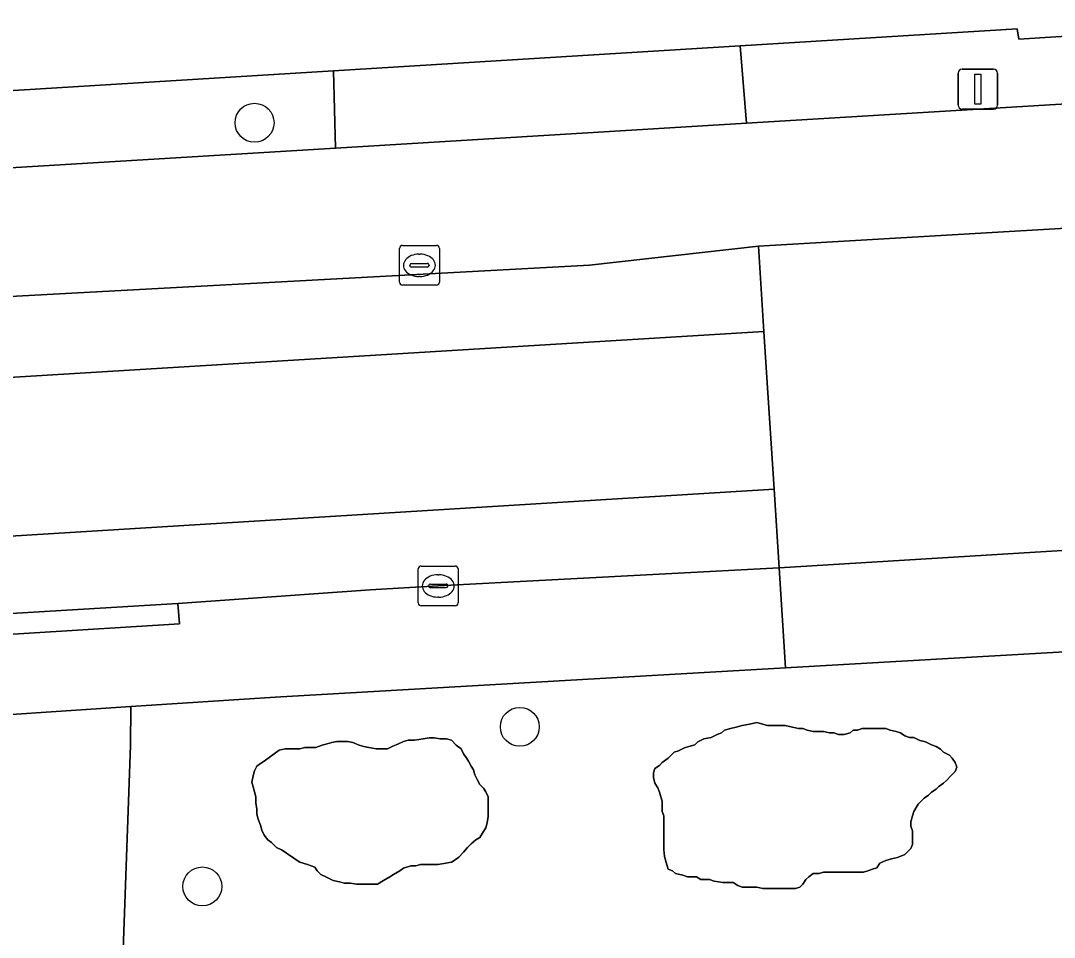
# Model space of a CAD drawing. Extents: x 162989 to 165008, y 383432 to 384338.
# Drawn here: x 164675.75 to 164701.7, y 384047.92 to 384070.93 of the extents above; entities that cross this region are included whole.
import ezdxf

# ---------------------------------------------------------------- set-up
doc = ezdxf.new("R2010")
doc.units = 0
for name, color, linetype in [('IMGEO_Boom', 7, 'Continuous'), ('IMGEO_Erf', 7, 'Continuous'), ('IMGEO_Groenvoorziening', 7, 'Continuous'), ('IMGEO_Kolk', 7, 'Continuous'), ('IMGEO_Lichtmast', 7, 'Continuous'), ('IMGEO_Parkeervlak_open', 7, 'Continuous'), ('IMGEO_Rijbaan_lokaal_gesloten', 7, 'Continuous'), ('IMGEO_Rijbaan_lokaal_open', 7, 'Continuous'), ('IMGEO_Voetpad_open', 7, 'Continuous')]:
    doc.layers.add(name, color=color, linetype=linetype)

msp = doc.modelspace()

# ---------------------------------------------------------------- linework, layer by layer
at = {"layer": 'IMGEO_Boom'}
for centre in [(164681.618, 384068.366), (164688.28, 384053.2), (164680.308, 384049.193)]:
    msp.add_circle(centre, 0.489, dxfattribs=at)
at = {"layer": 'IMGEO_Erf'}
msp.add_lwpolyline([(164580.599, 384063.656), (164600.028, 384064.811), (164600.009, 384065.081), (164607.717, 384065.559), (164625.247, 384066.645), (164631.862, 384067.055), (164635.381, 384067.273), (164635.401, 384066.793), (164650.428, 384067.633), (164660.705, 384068.263), (164683.601, 384069.668), (164693.816, 384070.294), (164700.768, 384070.722), (164700.808, 384070.462), (164708.107, 384070.929)], dxfattribs=at)
at = {"layer": 'IMGEO_Groenvoorziening'}
for points in [[(164728.235, 384056.593), (164694.95, 384054.684), (164682.137, 384053.949), (164678.513, 384053.709), (164678.501, 384052.731), (164678.265, 384046.198), (164701.149, 384045.049), (164727.663, 384043.793)], [(164695.202, 384049.142), (164695.314, 384049.178), (164695.388, 384049.252), (164695.462, 384049.364), (164695.537, 384049.438), (164695.648, 384049.514), (164695.797, 384049.514), (164695.908, 384049.55), (164696.02, 384049.55), (164696.168, 384049.55), (164696.28, 384049.55), (164696.503, 384049.55), (164696.651, 384049.55), (164696.763, 384049.55), (164696.912, 384049.55), (164697.023, 384049.588), (164697.134, 384049.624), (164697.246, 384049.662), (164697.32, 384049.774), (164697.469, 384049.848), (164697.617, 384049.886), (164697.766, 384049.922), (164697.952, 384049.996), (164698.026, 384050.07), (164698.101, 384050.146), (164698.138, 384050.246), (164698.138, 384050.368), (164698.138, 384050.48), (164698.138, 384050.592), (164698.101, 384050.704), (164698.101, 384050.814), (164698.138, 384050.964), (164698.175, 384051.074), (164698.286, 384051.26), (164698.361, 384051.336), (164698.435, 384051.41), (164698.546, 384051.484), (164698.621, 384051.558), (164698.732, 384051.632), (164698.806, 384051.706), (164698.918, 384051.782), (164698.992, 384051.856), (164699.104, 384051.968), (164699.215, 384052.078), (164699.252, 384052.19), (164699.215, 384052.302), (164699.141, 384052.414), (164699.067, 384052.488), (164698.918, 384052.562), (164698.844, 384052.636), (164698.732, 384052.71), (164698.621, 384052.748), (164698.472, 384052.822), (164698.323, 384052.86), (164698.175, 384052.934), (164698.063, 384052.934), (164697.952, 384052.972), (164697.84, 384053.046), (164697.729, 384053.082), (164697.58, 384053.12), (164697.469, 384053.158), (164697.32, 384053.158), (164697.209, 384053.158), (164697.023, 384053.158), (164696.874, 384053.158), (164696.763, 384053.12), (164696.651, 384053.12), (164696.577, 384053.046), (164696.428, 384053.008), (164696.28, 384053.008), (164696.168, 384053.046), (164696.057, 384053.046), (164695.908, 384053.082), (164695.807, 384053.082), (164695.648, 384053.082), (164695.5, 384053.12), (164695.388, 384053.158), (164695.277, 384053.158), (164695.128, 384053.194), (164694.942, 384053.232), (164694.794, 384053.232), (164694.682, 384053.232), (164694.496, 384053.232), (164694.236, 384053.306), (164694.05, 384053.268), (164693.865, 384053.232), (164693.716, 384053.194), (164693.567, 384053.158), (164693.419, 384053.12), (164693.345, 384053.046), (164693.233, 384053.008), (164693.084, 384052.934), (164692.899, 384052.896), (164692.75, 384052.822), (164692.676, 384052.748), (164692.527, 384052.71), (164692.416, 384052.674), (164692.267, 384052.6), (164692.156, 384052.562), (164692.081, 384052.488), (164692.007, 384052.414), (164691.858, 384052.302), (164691.784, 384052.228), (164691.672, 384052.154), (164691.635, 384052.042), (164691.635, 384051.93), (164691.672, 384051.782), (164691.747, 384051.67), (164691.784, 384051.558), (164691.821, 384051.446), (164691.858, 384051.336), (164691.858, 384051.186), (164691.858, 384051.074), (164691.895, 384050.964), (164691.895, 384050.852), (164691.895, 384050.704), (164691.895, 384050.592), (164691.895, 384050.48), (164691.895, 384050.368), (164691.895, 384050.22), (164691.895, 384050.108), (164691.914, 384049.941), (164691.97, 384049.736), (164692.007, 384049.624), (164692.118, 384049.588), (164692.193, 384049.514), (164692.378, 384049.476), (164692.49, 384049.438), (164692.601, 384049.438), (164692.713, 384049.438), (164692.824, 384049.364), (164692.936, 384049.364), (164693.047, 384049.364), (164693.159, 384049.328), (164693.382, 384049.29), (164693.493, 384049.29), (164693.642, 384049.29), (164693.753, 384049.216), (164693.865, 384049.178), (164693.976, 384049.178), (164694.125, 384049.178), (164694.236, 384049.178), (164694.385, 384049.142), (164694.496, 384049.142), (164694.645, 384049.142), (164694.756, 384049.142), (164694.868, 384049.142), (164694.979, 384049.142), (164695.091, 384049.142)], [(164697.766, 384049.922), (164697.617, 384049.886), (164697.469, 384049.848), (164697.32, 384049.774), (164697.246, 384049.662), (164697.134, 384049.624), (164697.023, 384049.588), (164696.912, 384049.55), (164696.763, 384049.55), (164696.651, 384049.55), (164696.503, 384049.55), (164696.28, 384049.55), (164696.168, 384049.55), (164696.02, 384049.55), (164695.908, 384049.55), (164695.797, 384049.514), (164695.648, 384049.514), (164695.537, 384049.438), (164695.462, 384049.364), (164695.388, 384049.252), (164695.314, 384049.178), (164695.202, 384049.142), (164695.091, 384049.142), (164694.979, 384049.142), (164694.868, 384049.142), (164694.756, 384049.142), (164694.645, 384049.142), (164694.496, 384049.142), (164694.385, 384049.142), (164694.236, 384049.178), (164694.125, 384049.178), (164693.976, 384049.178), (164693.865, 384049.178), (164693.753, 384049.216), (164693.642, 384049.29), (164693.493, 384049.29), (164693.382, 384049.29), (164693.159, 384049.328), (164693.047, 384049.364), (164692.936, 384049.364), (164692.824, 384049.364), (164692.713, 384049.438), (164692.601, 384049.438), (164692.49, 384049.438), (164692.378, 384049.476), (164692.193, 384049.514), (164692.118, 384049.588), (164692.007, 384049.624), (164691.97, 384049.736), (164691.914, 384049.941), (164691.895, 384050.108), (164691.895, 384050.22), (164691.895, 384050.368), (164691.895, 384050.48), (164691.895, 384050.592), (164691.895, 384050.704), (164691.895, 384050.852), (164691.895, 384050.964), (164691.858, 384051.074), (164691.858, 384051.186), (164691.858, 384051.336), (164691.821, 384051.446), (164691.784, 384051.558), (164691.747, 384051.67), (164691.672, 384051.782), (164691.635, 384051.93), (164691.635, 384052.042), (164691.672, 384052.154), (164691.784, 384052.228), (164691.858, 384052.302), (164692.007, 384052.414), (164692.081, 384052.488), (164692.156, 384052.562), (164692.267, 384052.6), (164692.416, 384052.674), (164692.527, 384052.71), (164692.676, 384052.748), (164692.75, 384052.822), (164692.899, 384052.896), (164693.084, 384052.934), (164693.233, 384053.008), (164693.345, 384053.046), (164693.419, 384053.12), (164693.567, 384053.158), (164693.716, 384053.194), (164693.865, 384053.232), (164694.05, 384053.268), (164694.236, 384053.306), (164694.496, 384053.232), (164694.682, 384053.232), (164694.794, 384053.232), (164694.942, 384053.232), (164695.128, 384053.194), (164695.277, 384053.158), (164695.388, 384053.158), (164695.5, 384053.12), (164695.648, 384053.082), (164695.807, 384053.082), (164695.908, 384053.082), (164696.057, 384053.046), (164696.168, 384053.046), (164696.28, 384053.008), (164696.428, 384053.008), (164696.577, 384053.046), (164696.651, 384053.12), (164696.763, 384053.12), (164696.874, 384053.158), (164697.023, 384053.158), (164697.209, 384053.158), (164697.32, 384053.158), (164697.469, 384053.158), (164697.58, 384053.12), (164697.729, 384053.082), (164697.84, 384053.046), (164697.952, 384052.972), (164698.063, 384052.934), (164698.175, 384052.934), (164698.323, 384052.86), (164698.472, 384052.822), (164698.621, 384052.748), (164698.732, 384052.71), (164698.844, 384052.636), (164698.918, 384052.562), (164699.067, 384052.488), (164699.141, 384052.414), (164699.215, 384052.302), (164699.252, 384052.19), (164699.215, 384052.078), (164699.104, 384051.968), (164698.992, 384051.856), (164698.918, 384051.782), (164698.806, 384051.706), (164698.732, 384051.632), (164698.621, 384051.558), (164698.546, 384051.484), (164698.435, 384051.41), (164698.361, 384051.336), (164698.286, 384051.26), (164698.175, 384051.074), (164698.138, 384050.964), (164698.101, 384050.814), (164698.101, 384050.704), (164698.138, 384050.592), (164698.138, 384050.48), (164698.138, 384050.368), (164698.138, 384050.246), (164698.101, 384050.146), (164698.026, 384050.07), (164697.952, 384049.996)], [(164684.707, 384049.246), (164684.861, 384049.338), (164685.016, 384049.432), (164685.108, 384049.494), (164685.263, 384049.586), (164685.356, 384049.648), (164685.541, 384049.71), (164685.665, 384049.71), (164685.788, 384049.742), (164685.912, 384049.742), (164686.066, 384049.742), (164686.221, 384049.742), (164686.376, 384049.772), (164686.561, 384049.802), (164686.654, 384049.864), (164686.746, 384049.926), (164686.87, 384050.05), (164686.963, 384050.174), (164687.056, 384050.266), (164687.179, 384050.36), (164687.272, 384050.422), (164687.365, 384050.576), (164687.426, 384050.668), (164687.457, 384050.792), (164687.488, 384050.948), (164687.488, 384051.132), (164687.488, 384051.288), (164687.488, 384051.442), (164687.426, 384051.566), (164687.365, 384051.658), (164687.272, 384051.752), (164687.21, 384051.876), (164687.148, 384051.998), (164687.117, 384052.122), (164687.056, 384052.216), (164686.994, 384052.34), (164686.932, 384052.432), (164686.87, 384052.524), (164686.808, 384052.648), (164686.685, 384052.742), (164686.561, 384052.864), (164686.437, 384052.896), (164686.283, 384052.896), (164686.128, 384052.926), (164686.005, 384052.926), (164685.85, 384052.896), (164685.634, 384052.864), (164685.479, 384052.864), (164685.356, 384052.834), (164685.232, 384052.772), (164685.077, 384052.71), (164684.954, 384052.648), (164684.83, 384052.648), (164684.676, 384052.648), (164684.49, 384052.68), (164684.367, 384052.71), (164684.243, 384052.742), (164684.088, 384052.804), (164683.965, 384052.834), (164683.81, 384052.834), (164683.687, 384052.834), (164683.563, 384052.804), (164683.439, 384052.772), (164683.316, 384052.742), (164683.161, 384052.68), (164683.007, 384052.68), (164682.883, 384052.68), (164682.759, 384052.648), (164682.543, 384052.648), (164682.388, 384052.648), (164682.234, 384052.618), (164682.11, 384052.524), (164681.987, 384052.432), (164681.863, 384052.34), (164681.77, 384052.278), (164681.678, 384052.216), (164681.616, 384052.092), (164681.585, 384051.968), (164681.554, 384051.814), (164681.585, 384051.69), (164681.616, 384051.566), (164681.647, 384051.442), (164681.647, 384051.288), (164681.678, 384051.132), (164681.678, 384051.01), (164681.709, 384050.886), (164681.77, 384050.73), (164681.801, 384050.608), (164681.863, 384050.484), (164681.956, 384050.36), (164682.048, 384050.298), (164682.172, 384050.174), (164682.296, 384050.112), (164682.388, 384050.05), (164682.481, 384049.988), (164682.574, 384049.926), (164682.667, 384049.864), (164682.759, 384049.802), (164682.945, 384049.742), (164683.13, 384049.68), (164683.192, 384049.586), (164683.285, 384049.494), (164683.408, 384049.432), (164683.594, 384049.338), (164683.748, 384049.308), (164683.872, 384049.278), (164684.027, 384049.278), (164684.181, 384049.246), (164684.367, 384049.246), (164684.583, 384049.246)], [(164686.746, 384049.926), (164686.654, 384049.864), (164686.561, 384049.802), (164686.376, 384049.772), (164686.221, 384049.742), (164686.066, 384049.742), (164685.912, 384049.742), (164685.788, 384049.742), (164685.665, 384049.71), (164685.541, 384049.71), (164685.356, 384049.648), (164685.263, 384049.586), (164685.108, 384049.494), (164685.016, 384049.432), (164684.861, 384049.338), (164684.707, 384049.246), (164684.583, 384049.246), (164684.367, 384049.246), (164684.181, 384049.246), (164684.027, 384049.278), (164683.872, 384049.278), (164683.748, 384049.308), (164683.594, 384049.338), (164683.408, 384049.432), (164683.285, 384049.494), (164683.192, 384049.586), (164683.13, 384049.68), (164682.945, 384049.742), (164682.759, 384049.802), (164682.667, 384049.864), (164682.574, 384049.926), (164682.481, 384049.988), (164682.388, 384050.05), (164682.296, 384050.112), (164682.172, 384050.174), (164682.048, 384050.298), (164681.956, 384050.36), (164681.863, 384050.484), (164681.801, 384050.608), (164681.77, 384050.73), (164681.709, 384050.886), (164681.678, 384051.01), (164681.678, 384051.132), (164681.647, 384051.288), (164681.647, 384051.442), (164681.616, 384051.566), (164681.585, 384051.69), (164681.554, 384051.814), (164681.585, 384051.968), (164681.616, 384052.092), (164681.678, 384052.216), (164681.77, 384052.278), (164681.863, 384052.34), (164681.987, 384052.432), (164682.11, 384052.524), (164682.234, 384052.618), (164682.388, 384052.648), (164682.543, 384052.648), (164682.759, 384052.648), (164682.883, 384052.68), (164683.007, 384052.68), (164683.161, 384052.68), (164683.316, 384052.742), (164683.439, 384052.772), (164683.563, 384052.804), (164683.687, 384052.834), (164683.81, 384052.834), (164683.965, 384052.834), (164684.088, 384052.804), (164684.243, 384052.742), (164684.367, 384052.71), (164684.49, 384052.68), (164684.676, 384052.648), (164684.83, 384052.648), (164684.954, 384052.648), (164685.077, 384052.71), (164685.232, 384052.772), (164685.356, 384052.834), (164685.479, 384052.864), (164685.634, 384052.864), (164685.85, 384052.896), (164686.005, 384052.926), (164686.128, 384052.926), (164686.283, 384052.896), (164686.437, 384052.896), (164686.561, 384052.864), (164686.685, 384052.742), (164686.808, 384052.648), (164686.87, 384052.524), (164686.932, 384052.432), (164686.994, 384052.34), (164687.056, 384052.216), (164687.117, 384052.122), (164687.148, 384051.998), (164687.21, 384051.876), (164687.272, 384051.752), (164687.365, 384051.658), (164687.426, 384051.566), (164687.488, 384051.442), (164687.488, 384051.288), (164687.488, 384051.132), (164687.488, 384050.948), (164687.457, 384050.792), (164687.426, 384050.668), (164687.365, 384050.576), (164687.272, 384050.422), (164687.179, 384050.36), (164687.056, 384050.266), (164686.963, 384050.174), (164686.87, 384050.05)]]:
    msp.add_lwpolyline(points, close=True, dxfattribs=at)
at = {"layer": 'IMGEO_Kolk'}
for p, q in [((164685.259, 384064.361), (164685.259, 384065.213)), ((164685.334, 384065.287), (164686.186, 384065.287)), ((164686.26, 384065.213), (164686.26, 384064.361)), ((164685.747, 384065.067), (164685.772, 384065.067)), ((164685.518, 384064.781), (164685.518, 384064.793)), ((164685.956, 384064.744), (164685.558, 384064.744)), ((164685.561, 384064.83), (164685.959, 384064.83)), ((164686.002, 384064.793), (164686.002, 384064.781)), ((164685.77, 384064.507), (164685.745, 384064.507)), ((164686.186, 384064.287), (164685.334, 384064.287)), ((164685.731, 384056.311), (164685.731, 384057.163)), ((164685.806, 384057.237), (164686.658, 384057.237)), ((164686.732, 384057.163), (164686.732, 384056.311)), ((164686.219, 384057.017), (164686.244, 384057.017)), ((164685.99, 384056.731), (164685.99, 384056.743)), ((164686.428, 384056.694), (164686.03, 384056.694)), ((164686.033, 384056.78), (164686.431, 384056.78)), ((164686.474, 384056.743), (164686.474, 384056.731)), ((164686.242, 384056.457), (164686.217, 384056.457)), ((164686.658, 384056.237), (164685.806, 384056.237))]:
    msp.add_line(p, q, dxfattribs=at)
for points in [[(164685.259, 384064.361), (164685.259, 384065.213)], [(164685.334, 384065.287), (164686.186, 384065.287)], [(164686.26, 384065.213), (164686.26, 384064.361)], [(164686.186, 384064.287), (164685.334, 384064.287)], [(164685.731, 384056.311), (164685.731, 384057.163)], [(164685.806, 384057.237), (164686.658, 384057.237)], [(164686.732, 384057.163), (164686.732, 384056.311)], [(164686.658, 384056.237), (164685.806, 384056.237)]]:
    msp.add_lwpolyline(points, dxfattribs=at)
for centre, radius, start, end in [((164685.336, 384065.211), 0.0765, 91.552, 178.448), ((164685.336, 384065.211), 0.0765, 91.552, 178.448), ((164686.184, 384065.211), 0.0765, 1.552, 88.448), ((164686.184, 384065.211), 0.0765, 1.552, 88.448), ((164685.558, 384064.79), 0.0403, 85.8775, 175.7526), ((164685.555, 384064.78), 0.0366, 178.938, 274.7102), ((164685.959, 384064.787), 0.043, 264.8664, 352.4533), ((164685.963, 384064.792), 0.0386, 1.7309, 96.639), ((164685.336, 384064.363), 0.0765, 181.552, 268.448), ((164685.336, 384064.363), 0.0765, 181.552, 268.448), ((164686.184, 384064.363), 0.0765, 271.552, 358.448), ((164686.184, 384064.363), 0.0765, 271.552, 358.448), ((164685.808, 384057.161), 0.0765, 91.552, 178.448), ((164685.808, 384057.161), 0.0765, 91.552, 178.448), ((164686.656, 384057.161), 0.0765, 1.552, 88.448), ((164686.656, 384057.161), 0.0765, 1.552, 88.448), ((164686.03, 384056.74), 0.0403, 85.8775, 175.7526), ((164686.027, 384056.73), 0.0366, 178.938, 274.7102), ((164686.431, 384056.737), 0.043, 264.8664, 352.4533), ((164686.435, 384056.742), 0.0386, 1.7309, 96.639), ((164685.808, 384056.313), 0.0765, 181.552, 268.448), ((164685.808, 384056.313), 0.0765, 181.552, 268.448), ((164686.656, 384056.313), 0.0765, 271.552, 358.448), ((164686.656, 384056.313), 0.0765, 271.552, 358.448)]:
    msp.add_arc(centre, radius, start, end, dxfattribs=at)
for centre, major_axis, ratio, start_param, end_param in [((164685.746, 384064.787), (-0.387, 0.002), 0.722429, 4.712389, 7.853982), ((164685.771, 384064.787), (-0.39, 0.002), 0.717154, 1.570796, 4.712389), ((164686.218, 384056.737), (-0.387, 0.002), 0.722429, 4.712389, 7.853982), ((164686.243, 384056.737), (-0.39, 0.002), 0.717154, 1.570796, 4.712389)]:
    msp.add_ellipse(centre, major_axis=major_axis, ratio=ratio, start_param=start_param, end_param=end_param, dxfattribs=at)
at = {"layer": 'IMGEO_Lichtmast'}
for p, q in [((164699.287, 384068.81), (164699.287, 384069.61)), ((164699.287, 384069.61), (164699.287, 384068.81)), ((164699.387, 384069.71), (164700.177, 384069.71)), ((164700.177, 384069.71), (164699.387, 384069.71)), ((164700.277, 384069.61), (164700.277, 384068.81)), ((164700.277, 384068.81), (164700.277, 384069.61)), ((164700.177, 384068.71), (164699.387, 384068.71)), ((164699.387, 384068.71), (164700.177, 384068.71))]:
    msp.add_line(p, q, dxfattribs=at)
msp.add_lwpolyline([(164699.707, 384069.585), (164699.857, 384069.585), (164699.857, 384068.835), (164699.707, 384068.835), (164699.707, 384069.585)], dxfattribs=at)
for centre, start, end in [((164699.387, 384069.61), 90, 180), ((164699.387, 384069.61), 90, 180), ((164700.177, 384069.61), 0, 90), ((164700.177, 384069.61), 360, 90), ((164699.387, 384068.81), 180, 270), ((164699.387, 384068.81), 180, 270), ((164700.177, 384068.81), 270, 0), ((164700.177, 384068.81), 270, 0)]:
    msp.add_arc(centre, 0.1, start, end, dxfattribs=at)
at = {"layer": 'IMGEO_Parkeervlak_open'}
for points in [[(164730.489, 384070.567), (164715.773, 384069.676), (164708.246, 384069.22), (164693.97, 384068.355), (164683.65, 384067.729), (164660.814, 384066.346), (164656.09, 384066.06), (164650.547, 384065.724), (164632.025, 384064.601), (164625.505, 384064.206), (164607.939, 384063.142), (164600.181, 384062.672), (164560.654, 384060.277), (164555.096, 384059.94), (164543.704, 384059.25), (164513.835, 384057.44), (164512.612, 384057.366), (164507.222, 384057.04), (164500, 384056.602), (164486.273, 384055.632), (164482.259, 384055.431), (164478.268, 384055.159), (164478.006, 384054.956), (164476.384, 384052.651)], [(164655.82, 384062.938), (164690.033, 384064.795), (164694.274, 384065.267), (164707.439, 384066.04), (164714.12, 384066.439), (164724.167, 384067.159), (164734.949, 384067.731)]]:
    msp.add_lwpolyline(points, dxfattribs=at)
at = {"layer": 'IMGEO_Rijbaan_lokaal_gesloten'}
for points in [[(164694.411, 384063.128), (164694.274, 384065.267), (164690.033, 384064.795), (164655.82, 384062.938), (164636.553, 384061.483), (164500.012, 384053.472), (164487.308, 384052.71), (164481.169, 384052.344), (164475.262, 384051.966), (164475.102, 384051.956), (164475.001, 384051.949), (164472.613, 384051.804), (164469.08, 384051.567), (164460.555, 384051.047), (164452.487, 384050.524)], [(164433.906, 384052.205), (164433.375, 384052.329), (164433.007, 384050.304), (164435.744, 384049.633), (164439.168, 384048.925), (164444.386, 384048.405), (164449.061, 384048.287), (164454.54, 384048.571), (164467.904, 384049.326), (164694.411, 384063.128)], [(164648.852, 384054.484), (164655.126, 384054.879), (164656.324, 384054.954), (164672.157, 384055.846), (164679.693, 384056.298), (164684.52, 384056.638), (164686.232, 384056.737), (164694.79, 384057.19), (164694.664, 384059.164), (164610.336, 384053.978), (164518.813, 384048.5), (164493.123, 384046.989), (164459.498, 384045.005), (164450.148, 384044.438), (164443.158, 384044.627), (164439.286, 384044.958), (164436.405, 384045.336), (164432.284, 384046.33), (164431.941, 384044.442)]]:
    msp.add_lwpolyline(points, dxfattribs=at)
msp.add_lwpolyline([(164694.664, 384059.164), (164694.477, 384062.092), (164694.411, 384063.128), (164467.904, 384049.326), (164454.54, 384048.571), (164449.061, 384048.287), (164444.386, 384048.405), (164439.168, 384048.925), (164435.744, 384049.633), (164433.007, 384050.304), (164432.284, 384046.33), (164436.405, 384045.336), (164439.286, 384044.958), (164443.158, 384044.627), (164450.148, 384044.438), (164459.498, 384045.005), (164493.123, 384046.989), (164518.813, 384048.5), (164610.336, 384053.978)], close=True, dxfattribs=at)
at = {"layer": 'IMGEO_Rijbaan_lokaal_open'}
msp.add_lwpolyline([(164707.557, 384064.102), (164707.439, 384066.04), (164694.274, 384065.267), (164694.411, 384063.128), (164694.477, 384062.092), (164694.664, 384059.164), (164694.79, 384057.19), (164707.928, 384057.997), (164707.804, 384060.033)], close=True, dxfattribs=at)
msp.add_lwpolyline([(164678.252, 384042.685), (164678.162, 384043.335), (164678.265, 384046.198), (164678.501, 384052.731), (164678.513, 384053.709), (164673.51, 384053.377), (164673.276, 384046.555), (164673.078, 384040.766), (164672.859, 384035.642), (164729.688, 384032.875)], dxfattribs=at)
at = {"layer": 'IMGEO_Voetpad_open'}
for points in [[(164693.97, 384068.355), (164708.246, 384069.22), (164708.107, 384070.929), (164700.808, 384070.462), (164700.768, 384070.722), (164693.816, 384070.294)], [(164693.97, 384068.355), (164693.816, 384070.294), (164683.601, 384069.668), (164683.65, 384067.729)], [(164683.601, 384069.668), (164660.705, 384068.263), (164660.814, 384066.346), (164683.65, 384067.729)], [(164672.157, 384055.846), (164672.177, 384055.319), (164679.731, 384055.783), (164679.693, 384056.298)]]:
    msp.add_lwpolyline(points, close=True, dxfattribs=at)
for points in [[(164743.579, 384059.981), (164737.293, 384059.891), (164737.317, 384059.394), (164730.611, 384059.021), (164730.587, 384059.518), (164709.753, 384058.197), (164707.928, 384057.997), (164694.79, 384057.19), (164694.95, 384054.684), (164728.235, 384056.593), (164730.904, 384056.671), (164735.941, 384057.067), (164736.421, 384057.087), (164743.218, 384057.541)], [(164694.79, 384057.19), (164686.232, 384056.737), (164684.52, 384056.638), (164679.693, 384056.298), (164679.731, 384055.783), (164672.177, 384055.319), (164672.157, 384055.846), (164656.324, 384054.954), (164656.351, 384054.458), (164655.083, 384054.38), (164648.878, 384053.996), (164648.852, 384054.484), (164571.897, 384049.751), (164571.921, 384049.246), (164565.297, 384048.88), (164565.274, 384049.357), (164525.282, 384046.98), (164512.967, 384046.108), (164500, 384045.527), (164478.458, 384044.297), (164478.491, 384043.798), (164471.66, 384043.39), (164471.627, 384043.891), (164468.584, 384043.71)], [(164576.792, 384011.366), (164576.928, 384014.771), (164577.533, 384026.098), (164577.646, 384028.223), (164577.74, 384030.333), (164575.66, 384030.425), (164576.598, 384047.401), (164588.942, 384048.142), (164591.481, 384048.37), (164609.937, 384049.54), (164613.969, 384049.786), (164647.086, 384051.835), (164649.732, 384051.964), (164654.9, 384052.26), (164655.31, 384052.26), (164665.435, 384052.992), (164667.974, 384053.01), (164673.51, 384053.377), (164678.513, 384053.709), (164682.137, 384053.949), (164694.95, 384054.684), (164694.79, 384057.19)]]:
    msp.add_lwpolyline(points, dxfattribs=at)

doc.saveas('drawing.dxf')
